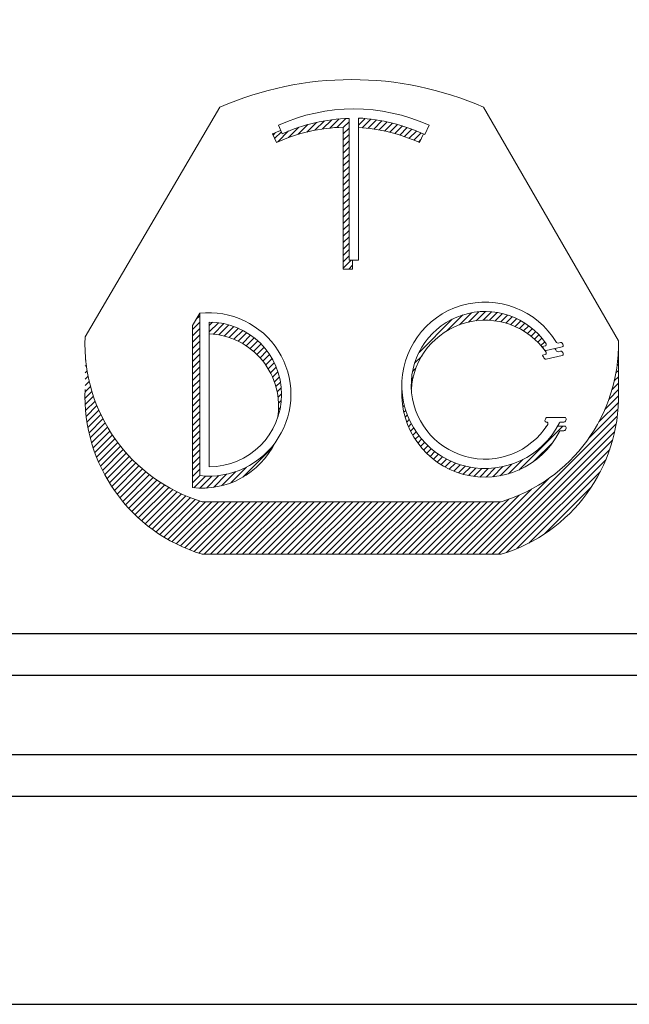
# Model space of a CAD drawing. Header units: inches. Extents: x 1802 to 2468, y -253 to -72.
# Tile 490 of 570: x 2348.397 to 2349.129, y -182.647 to -181.464. Entities that reach past the tile are written whole.
import ezdxf
from ezdxf.enums import TextEntityAlignment as Align

# ---------------------------------------------------------------- set-up
doc = ezdxf.new("R2010")
doc.units = ezdxf.units.IN
doc.header["$LTSCALE"] = 0.5
doc.header["$MEASUREMENT"] = 0
for name, color, linetype in [('SID-M-D', 42, 'Continuous'), ('SID-M-F', 202, 'Continuous'), ('SID-M-S', 105, 'Continuous')]:
    doc.layers.add(name, color=color, linetype=linetype)
doc.styles.add('PTI', font='romand.shx', dxfattribs={"oblique": 10})

# ---------------------------------------------------------------- blocks, each defined once
blk = doc.blocks.new('*U9')
at = {"layer": 'SID-M-S'}
for p, q in [((-34.00000000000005, -0.2500000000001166), (-1.13242748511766e-14, -0.2499999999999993)), ((-34.00000000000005, -0.3000000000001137), (-1.13242748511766e-14, -0.3)), ((-34.00000000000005, -0.550000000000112), (2.886579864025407e-15, -0.55))]:
    blk.add_line(p, q, dxfattribs=at)
blk = doc.blocks.new('JM_TITTLE_BOX_SID')
at = {"layer": 'SID-M-S'}
for points in [[(1.261213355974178e-13, -0.1549984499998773), (-6.499934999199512, -0.1549984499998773, -0.414213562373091), (-6.654933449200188, 1.163513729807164e-13), (-6.654933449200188, 1.416652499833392, -0.4142135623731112), (-6.499934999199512, 1.571650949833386), (1.261213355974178e-13, 1.571650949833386, -0.4142135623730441), (0.1549984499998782, 1.416652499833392), (0.1549984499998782, 1.163513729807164e-13, -0.4142135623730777)], [(1.261213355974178e-13, -0.1049989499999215), (-6.499934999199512, -0.1049989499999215, -0.4142135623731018), (-6.604933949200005, 1.163513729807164e-13), (-6.604933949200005, 1.416652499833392, -0.4142135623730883), (-6.499934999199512, 1.52165144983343), (1.261213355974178e-13, 1.52165144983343, -0.414213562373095), (0.1049989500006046, 1.416652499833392), (0.1049989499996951, 1.163513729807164e-13, -0.414213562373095)]]:
    blk.add_lwpolyline(points, format="xyb", close=True, dxfattribs=at)
at = {"layer": 'SID-M-D', "style": 'PTI', "oblique": 10}
for tag, p in [('CUSTOMER', (-5.990553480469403, 1.371591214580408)), ('DIEDATAINFO', (-2.18746001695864, 1.371591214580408)), ('PARTDESCRIPTION', (-5.966376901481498, 1.169693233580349)), ('00-00-00', (-1.009105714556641, 1.167793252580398)), ('PARTNUMBER', (-5.81595049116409, 0.9696952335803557)), ('REV', (-3.360356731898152, 0.9696952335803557)), ('SCALE', (-2.520436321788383, 0.9677952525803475)), ('SH', (-0.8571950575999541, 0.9677952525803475)), ('SHX', (-0.4057438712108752, 0.9677952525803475)), ('WTD', (-3.839149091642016, 0.7480887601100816)), ('TOOL', (-2.472915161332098, 0.7480887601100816)), ('JOB', (-0.9225366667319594, 0.7480887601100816))]:
    blk.add_attdef(tag, p, '', height=0.09999900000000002, dxfattribs=at)
blk.add_attdef('BUILT', text='', height=0.2499630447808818, dxfattribs=at).set_placement((-2.336101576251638, 0.2076912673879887), align=Align.CENTER)
blk = doc.blocks.new('*U10')
at = {"layer": 'SID-M-S', "color": 154, "linetype": 'Continuous', "lineweight": 0}
for p, q in [((30.92180204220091, -7.3973577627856), (30.93745801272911, -7.381701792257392)), ((30.93458070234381, -7.395185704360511), (30.9499191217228, -7.379847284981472)), ((30.94670802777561, -7.393664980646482), (30.96177872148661, -7.378594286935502)), ((30.95828288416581, -7.392696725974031), (30.97312277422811, -7.37785683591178)), ((30.9688062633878, -7.392779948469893), (30.9784249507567, -7.38316126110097)), ((30.9939249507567, -7.378267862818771), (30.99513249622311, -7.37706031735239)), ((30.9939249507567, -7.38887446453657), (31.0049765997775, -7.377822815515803)), ((31.0003093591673, -7.393096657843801), (31.01453414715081, -7.378871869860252)), ((31.00995621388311, -7.394056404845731), (31.0238261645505, -7.38018645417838)), ((31.01931702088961, -7.395302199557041), (31.03287053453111, -7.381748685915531)), ((31.02841251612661, -7.396813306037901), (31.04168259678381, -7.383543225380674)), ((30.8550412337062, -7.411085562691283), (30.86619345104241, -7.399933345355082)), ((30.86007272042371, -7.416660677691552), (30.87823271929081, -7.398500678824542)), ((30.87780880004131, -7.409531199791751), (30.89500435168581, -7.392335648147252)), ((30.89367612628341, -7.404270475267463), (30.910211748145, -7.387734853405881)), ((30.90823444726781, -7.400318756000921), (30.92427807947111, -7.384275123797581)), ((30.9688062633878, -7.403386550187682), (30.9784249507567, -7.393767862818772)), ((31.03726030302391, -7.398572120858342), (31.05027560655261, -7.385556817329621)), ((31.0458754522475, -7.400563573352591), (31.05866108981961, -7.387777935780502)), ((31.05427095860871, -7.402774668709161), (31.06684912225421, -7.390196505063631)), ((31.0624580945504, -7.405194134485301), (31.07484855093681, -7.392803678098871)), ((31.07044668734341, -7.407812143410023), (31.08266717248, -7.395591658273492)), ((31.0782453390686, -7.410620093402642), (31.09031187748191, -7.398553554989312)), ((30.8517469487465, -7.403773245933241), (30.85266870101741, -7.402851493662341)), ((30.9688062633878, -7.41399315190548), (30.9784249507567, -7.404374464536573)), ((30.9688062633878, -7.424599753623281), (30.9784249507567, -7.414981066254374)), ((31.0858616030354, -7.413610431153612), (31.09778876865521, -7.40168326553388)), ((31.09330212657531, -7.416776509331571), (31.09731554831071, -7.412763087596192)), ((30.9688062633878, -7.435206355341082), (30.9784249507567, -7.425587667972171)), ((30.9688062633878, -7.445812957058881), (30.9784249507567, -7.436194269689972)), ((30.9688062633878, -7.456419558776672), (30.9784249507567, -7.446800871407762)), ((30.9688062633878, -7.46702616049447), (30.9784249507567, -7.457407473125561)), ((30.9688062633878, -7.477632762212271), (30.9784249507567, -7.46801407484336)), ((30.9688062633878, -7.488239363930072), (30.9784249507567, -7.478620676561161)), ((30.9688062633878, -7.498845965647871), (30.9784249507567, -7.489227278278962)), ((30.9688062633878, -7.50945256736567), (30.9784249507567, -7.499833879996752)), ((30.9688062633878, -7.520059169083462), (30.9784249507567, -7.510440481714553)), ((30.9688062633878, -7.530665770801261), (30.9784249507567, -7.52104708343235)), ((30.9688062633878, -7.541272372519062), (30.9784249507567, -7.531653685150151)), ((30.9688062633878, -7.551878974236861), (30.9784249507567, -7.54226028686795)), ((30.9688062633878, -7.562485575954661), (30.9784249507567, -7.552866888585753)), ((30.9688062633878, -7.573092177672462), (30.9784249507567, -7.56347349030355)), ((30.9688062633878, -7.583698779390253), (30.9784249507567, -7.57408009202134)), ((30.9688062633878, -7.594305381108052), (30.9784249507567, -7.584686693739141)), ((30.9688062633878, -7.604911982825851), (30.9784249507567, -7.595293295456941)), ((30.9688062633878, -7.615518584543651), (30.9784249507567, -7.605899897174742)), ((30.9688062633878, -7.626125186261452), (30.9819734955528, -7.612957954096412)), ((30.9780239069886, -7.627514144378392), (30.98430626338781, -7.621231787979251))]:
    blk.add_line(p, q, dxfattribs=at)
blk = doc.blocks.new('*U11')
at = {"layer": 'SID-M-S', "color": 154, "linetype": 'Continuous', "lineweight": 0}
for p, q in [((30.724597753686, -7.711234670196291), (30.7308066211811, -7.705025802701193)), ((31.14092889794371, -7.729774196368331), (31.16700132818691, -7.703701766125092)), ((31.1613293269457, -7.719980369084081), (31.18117147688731, -7.700138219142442)), ((31.17645956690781, -7.715456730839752), (31.1934597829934, -7.698456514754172)), ((31.18930750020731, -7.713215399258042), (31.2045105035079, -7.698012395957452)), ((31.2007458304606, -7.712383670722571), (31.214645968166, -7.698483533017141)), ((31.2111764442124, -7.712559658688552), (31.22405471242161, -7.699681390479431)), ((31.2208240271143, -7.713518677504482), (31.23285784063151, -7.701484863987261)), ((31.22982889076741, -7.715120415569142), (31.24113803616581, -7.7038112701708)), ((31.23828505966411, -7.717270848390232), (31.24895409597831, -7.706601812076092)), ((31.24625856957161, -7.719903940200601), (31.2563489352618, -7.709813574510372)), ((30.7186746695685, -7.727764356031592), (30.7308066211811, -7.71563240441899)), ((30.7186746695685, -7.738370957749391), (30.7308066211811, -7.726239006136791)), ((30.7464316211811, -7.721220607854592), (30.75194597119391, -7.715706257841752)), ((30.7464316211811, -7.731827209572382), (30.76170379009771, -7.716555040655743)), ((30.7534293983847, -7.735436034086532), (30.77078869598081, -7.718076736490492)), ((30.76273448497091, -7.736737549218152), (30.77930370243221, -7.720168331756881)), ((30.77143823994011, -7.738640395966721), (30.7873202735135, -7.722758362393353)), ((30.7796214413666, -7.741063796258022), (30.7948896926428, -7.725795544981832)), ((31.0943528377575, -7.765743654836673), (31.1491803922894, -7.710916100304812)), ((31.25379725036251, -7.722971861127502), (31.26335430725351, -7.71341480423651)), ((31.26093637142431, -7.726439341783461), (31.269993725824, -7.717381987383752)), ((31.26770208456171, -7.730280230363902), (31.27628433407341, -7.721697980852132)), ((31.2741136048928, -7.734475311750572), (31.28223811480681, -7.726350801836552)), ((30.7186746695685, -7.748977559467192), (30.7308066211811, -7.736845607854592)), ((30.7873414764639, -7.7439503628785), (30.80204950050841, -7.729242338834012)), ((30.7946401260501, -7.747258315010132), (30.80882736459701, -7.733071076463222)), ((30.8015481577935, -7.750956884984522), (30.8152435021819, -7.737261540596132)), ((30.80808816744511, -7.75502347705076), (30.82131223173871, -7.741799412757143)), ((31.2801846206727, -7.739010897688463), (31.2878626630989, -7.731332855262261)), ((31.28592420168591, -7.743877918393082), (31.29316164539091, -7.736640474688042)), ((31.29133735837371, -7.749071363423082), (31.29813501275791, -7.742273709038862)), ((30.7186746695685, -7.759584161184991), (30.7308066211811, -7.747452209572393)), ((30.7186746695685, -7.770190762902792), (30.7308066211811, -7.758058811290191)), ((30.81427638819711, -7.759441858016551), (30.82704296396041, -7.7466752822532)), ((30.8201238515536, -7.764200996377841), (30.83244080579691, -7.751884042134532)), ((30.8256371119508, -7.769294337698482), (30.8375068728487, -7.757424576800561)), ((31.296425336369, -7.754589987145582), (31.3027789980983, -7.748236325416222)), ((30.5408466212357, -7.767706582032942), (30.5410348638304, -7.767518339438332)), ((30.7186746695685, -7.780797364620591), (30.7308066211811, -7.768665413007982)), ((30.8308186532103, -7.774719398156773), (30.842238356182, -7.763299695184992)), ((30.8356670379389, -7.780477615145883), (30.84662835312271, -7.769516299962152)), ((30.84017682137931, -7.786574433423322), (30.8506654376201, -7.776085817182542)), ((31.08713850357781, -7.783564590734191), (31.098878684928, -7.771824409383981)), ((31.4240217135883, -7.775486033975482), (31.4249941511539, -7.774513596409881)), ((31.4247670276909, -7.764134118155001), (31.4249941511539, -7.763906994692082)), ((30.5408466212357, -7.778313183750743), (30.5417783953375, -7.777381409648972)), ((30.5408466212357, -7.788919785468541), (30.54284126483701, -7.786925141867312)), ((30.7186746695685, -7.791403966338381), (30.7308066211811, -7.779272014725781)), ((30.7186746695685, -7.802010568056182), (30.7308066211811, -7.789878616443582)), ((30.84433821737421, -7.793019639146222), (30.8543329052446, -7.783024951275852)), ((30.84813646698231, -7.799827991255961), (30.8576075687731, -7.790356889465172)), ((31.08357495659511, -7.797734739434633), (31.0890848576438, -7.792224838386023)), ((31.42272809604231, -7.787386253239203), (31.4249941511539, -7.785120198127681)), ((30.5408466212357, -7.799526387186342), (30.54419758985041, -7.796175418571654)), ((30.5408466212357, -7.810132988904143), (30.54582573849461, -7.805153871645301)), ((30.7186746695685, -7.812617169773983), (30.7308066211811, -7.800485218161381)), ((30.85155080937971, -7.807020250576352), (30.8604578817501, -7.798113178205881)), ((30.8545528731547, -7.81462478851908), (30.86284098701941, -7.806336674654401)), ((31.0818932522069, -7.810023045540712), (31.0845612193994, -7.807355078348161)), ((31.4180644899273, -7.813263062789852), (31.4249941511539, -7.806333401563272)), ((31.4207880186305, -7.799932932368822), (31.4249941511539, -7.795726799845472)), ((30.5406923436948, -7.831500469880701), (30.54982713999, -7.822365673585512)), ((30.5408466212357, -7.820739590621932), (30.54770744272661, -7.813878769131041)), ((30.7186746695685, -7.823223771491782), (30.7308066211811, -7.811091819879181)), ((30.7186746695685, -7.833830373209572), (30.7308066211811, -7.821698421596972)), ((30.8571041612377, -7.822680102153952), (30.86469792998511, -7.815086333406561)), ((30.8591520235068, -7.831238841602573), (30.8659455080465, -7.824445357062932)), ((31.08144913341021, -7.821073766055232), (31.0823198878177, -7.820203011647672)), ((31.41435587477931, -7.827578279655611), (31.4249941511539, -7.816940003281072)), ((30.54060715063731, -7.842192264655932), (30.55217147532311, -7.830627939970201)), ((30.5409205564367, -7.852485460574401), (30.5547289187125, -7.838677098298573)), ((30.7186746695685, -7.844436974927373), (30.7308066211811, -7.832305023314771)), ((30.8606229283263, -7.840374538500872), (30.86646140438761, -7.834536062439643)), ((31.0658355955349, -7.836687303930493), (31.06668190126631, -7.835840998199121)), ((31.40245746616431, -7.860689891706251), (31.42503902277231, -7.838108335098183)), ((31.40934248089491, -7.843198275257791), (31.4249941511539, -7.827546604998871)), ((30.5415921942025, -7.862420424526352), (30.5574894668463, -7.846523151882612)), ((30.5425893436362, -7.872029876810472), (30.56044440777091, -7.854174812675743)), ((30.7186746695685, -7.855043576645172), (30.7308066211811, -7.842911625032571)), ((30.7186746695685, -7.865650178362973), (30.7308066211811, -7.853518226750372)), ((30.86135245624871, -7.860858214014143), (30.86439523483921, -7.857815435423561)), ((30.8614105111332, -7.850193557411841), (30.86605434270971, -7.845549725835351)), ((31.06634437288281, -7.846785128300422), (31.0680374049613, -7.845092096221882)), ((31.0674981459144, -7.856237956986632), (31.0699136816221, -7.85382242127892)), ((31.39248507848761, -7.881268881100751), (31.4248623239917, -7.848891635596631)), ((30.5438850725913, -7.881340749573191), (30.5635861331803, -7.861639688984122)), ((30.5454569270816, -7.890375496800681), (30.5669079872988, -7.868924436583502)), ((30.7186746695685, -7.876256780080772), (30.7308066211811, -7.864124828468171)), ((30.86018000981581, -7.872637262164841), (30.8608192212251, -7.871998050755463)), ((31.06919956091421, -7.865143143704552), (31.0722489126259, -7.862093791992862)), ((31.0713794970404, -7.873569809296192), (31.07499726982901, -7.869952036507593)), ((31.194291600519, -8.100675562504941), (31.42305418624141, -7.871912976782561)), ((31.37541914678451, -7.908941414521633), (31.42422372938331, -7.860136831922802)), ((30.5472859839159, -7.899153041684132), (30.57040414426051, -7.876034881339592)), ((30.54935615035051, -7.907689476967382), (30.574069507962, -7.882976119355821)), ((30.55165363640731, -7.915998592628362), (30.5778996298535, -7.889752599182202)), ((30.7186746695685, -7.886863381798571), (30.7308066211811, -7.874731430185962)), ((30.7186746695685, -7.897469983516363), (30.7308066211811, -7.885338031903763)), ((31.0739871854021, -7.881568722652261), (31.0781240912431, -7.877431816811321)), ((31.07698445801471, -7.889178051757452), (31.08160285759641, -7.884559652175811)), ((31.20489820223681, -8.100675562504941), (31.4212617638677, -7.884312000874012)), ((31.25957851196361, -7.961142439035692), (31.33263008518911, -7.888090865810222)), ((30.5541665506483, -7.924092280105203), (30.581890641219, -7.896368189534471)), ((30.55688458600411, -7.931980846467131), (30.5860391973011, -7.902826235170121)), ((30.7186746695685, -7.908076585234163), (30.7308066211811, -7.895944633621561)), ((30.7186746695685, -7.918683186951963), (30.7308066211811, -7.906551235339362)), ((31.0803422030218, -7.896426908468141), (31.0854132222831, -7.89135588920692)), ((31.0840380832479, -7.903337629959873), (31.0895396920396, -7.897836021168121)), ((31.08805502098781, -7.90992729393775), (31.09397072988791, -7.904011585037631)), ((31.21550480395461, -8.100675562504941), (31.41871936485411, -7.897461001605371)), ((31.33567849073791, -7.895649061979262), (31.3370280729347, -7.894299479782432)), ((30.5597987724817, -7.939673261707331), (30.5903424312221, -7.909129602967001)), ((30.56290128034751, -7.947177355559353), (30.59479791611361, -7.915280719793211)), ((30.56618526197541, -7.954499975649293), (30.5994036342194, -7.92128160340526)), ((30.7186746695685, -7.929289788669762), (30.7308066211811, -7.917157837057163)), ((31.092380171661, -7.916208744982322), (31.09869814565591, -7.909890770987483)), ((31.0970042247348, -7.922191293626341), (31.10371669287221, -7.915478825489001)), ((31.10192093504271, -7.927881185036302), (31.10902382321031, -7.920778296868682)), ((31.2261114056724, -8.100675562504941), (31.4152422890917, -7.911544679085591)), ((31.2842467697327, -7.947080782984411), (31.3161852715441, -7.915142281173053)), ((30.56964472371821, -7.961647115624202), (30.6041579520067, -7.927133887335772)), ((30.57327442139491, -7.968624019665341), (30.6090596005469, -7.932838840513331)), ((30.577069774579, -7.975435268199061), (30.61410766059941, -7.938397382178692)), ((30.7186746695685, -7.939896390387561), (30.7308066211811, -7.927764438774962)), ((30.7186746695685, -7.950502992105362), (30.7308066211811, -7.938371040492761)), ((30.8024356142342, -7.972808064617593), (30.851462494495, -7.923781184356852)), ((31.10712682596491, -7.933281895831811), (31.1146195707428, -7.925789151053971)), ((31.1126210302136, -7.938394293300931), (31.1205065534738, -7.930508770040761)), ((31.11840525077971, -7.943216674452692), (31.12669009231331, -7.934931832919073)), ((31.124483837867, -7.947744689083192), (31.13317846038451, -7.939050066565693)), ((31.2395876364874, -8.09780593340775), (31.41054298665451, -7.926850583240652)), ((30.58102679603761, -7.982084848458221), (30.6193015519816, -7.943810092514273)), ((30.5851420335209, -7.988576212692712), (30.6246410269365, -7.949077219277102)), ((30.5894125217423, -7.994912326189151), (30.63012616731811, -7.954198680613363)), ((30.7186746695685, -7.961109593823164), (30.7308066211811, -7.948977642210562)), ((31.13086399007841, -7.951971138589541), (31.13998329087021, -7.942851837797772)), ((31.13755610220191, -7.955885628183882), (31.14712019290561, -7.946321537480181)), ((31.14457430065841, -7.959474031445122), (31.1546096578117, -7.949438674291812)), ((31.1519372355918, -7.962717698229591), (31.1624783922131, -7.952176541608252)), ((31.15966924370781, -7.965592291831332), (31.17076130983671, -7.954500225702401)), ((31.2166211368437, -7.972280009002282), (31.23359813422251, -7.955303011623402)), ((31.2289280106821, -7.970579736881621), (31.2483104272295, -7.951197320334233)), ((31.2428574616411, -7.967256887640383), (31.2666766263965, -7.943437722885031)), ((31.2566113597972, -8.091388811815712), (31.40412586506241, -7.943874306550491)), ((30.59383574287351, -8.001095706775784), (30.6357573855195, -7.959174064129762)), ((30.5984095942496, -8.007128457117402), (30.64153542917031, -7.964002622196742)), ((30.6031323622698, -8.01301229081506), (30.6474613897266, -7.968683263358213)), ((30.7186746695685, -7.971716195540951), (30.7308066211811, -7.959584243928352)), ((30.7186746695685, -7.982322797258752), (30.7308066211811, -7.970190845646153)), ((30.7210713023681, -7.990532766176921), (30.7405816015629, -7.971022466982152)), ((30.73106930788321, -7.991141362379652), (30.75114383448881, -7.971066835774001)), ((30.74184775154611, -7.990969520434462), (30.7626413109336, -7.970175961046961)), ((30.7536294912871, -7.989794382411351), (30.7754090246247, -7.968014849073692)), ((30.7668066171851, -7.987223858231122), (30.79011401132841, -7.963916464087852)), ((30.7822061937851, -7.982430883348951), (30.80857386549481, -7.956063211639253)), ((31.16780207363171, -7.968066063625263), (31.17950459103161, -7.956363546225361)), ((31.17637750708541, -7.970097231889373), (31.1887705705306, -7.957704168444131)), ((31.18545148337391, -7.971629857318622), (31.1986459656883, -7.958435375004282)), ((31.195100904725, -7.972587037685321), (31.20925672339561, -7.958431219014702)), ((31.20543559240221, -7.972858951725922), (31.22079745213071, -7.957497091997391)), ((31.2763627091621, -8.082244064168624), (31.3949811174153, -7.963625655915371)), ((30.608002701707, -8.01874855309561), (30.6535367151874, -7.973214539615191)), ((30.6130196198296, -8.024338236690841), (30.659763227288, -7.977594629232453)), ((30.6181824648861, -8.029781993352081), (30.6661431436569, -7.981821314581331)), ((30.6234909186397, -8.035080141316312), (30.67267910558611, -7.985891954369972)), ((31.1836849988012, -8.100675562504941), (31.3087916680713, -7.975568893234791)), ((30.6289449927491, -8.04023266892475), (30.679374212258, -7.989803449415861)), ((30.634545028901, -8.045239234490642), (30.68623206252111, -7.993552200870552)), ((30.64029170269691, -8.05009916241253), (30.6932568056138, -7.997134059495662)), ((30.6461860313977, -8.054811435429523), (30.70045320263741, -8.000544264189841)), ((30.65222938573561, -8.059374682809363), (30.70782670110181, -8.0037773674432)), ((31.1624717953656, -8.100675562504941), (31.26054014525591, -8.002607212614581)), ((31.17307839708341, -8.100675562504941), (31.2811191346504, -7.992634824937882)), ((31.30174791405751, -8.067465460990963), (31.38020251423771, -7.989010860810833)), ((30.6584235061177, -8.063787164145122), (30.7153835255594, -8.006827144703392)), ((30.66477052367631, -8.068046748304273), (30.72313078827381, -8.009686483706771)), ((30.6712729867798, -8.07215088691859), (30.7310766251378, -8.0123472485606)), ((30.677933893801, -8.076096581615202), (30.74046811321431, -8.013562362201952)), ((30.6847567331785, -8.079880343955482), (30.75107471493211, -8.013562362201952)), ((30.6917455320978, -8.083498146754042), (30.7616813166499, -8.013562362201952)), ((30.6989049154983, -8.086945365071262), (30.77228791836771, -8.013562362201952)), ((30.7062401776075, -8.090216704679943), (30.78289452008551, -8.013562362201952)), ((30.7137573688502, -8.093306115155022), (30.7935011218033, -8.013562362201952)), ((30.7214634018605, -8.096206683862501), (30.80410772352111, -8.013562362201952)), ((30.7293661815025, -8.098910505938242), (30.81471432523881, -8.013562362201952)), ((30.73820772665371, -8.100675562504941), (30.8253209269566, -8.013562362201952)), ((30.74881432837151, -8.100675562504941), (30.8359275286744, -8.013562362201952)), ((30.75942093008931, -8.100675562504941), (30.84653413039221, -8.013562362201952)), ((30.770027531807, -8.100675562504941), (30.85714073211, -8.013562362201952)), ((30.78063413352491, -8.100675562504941), (30.86774733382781, -8.013562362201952)), ((30.79124073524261, -8.100675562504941), (30.8783539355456, -8.013562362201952)), ((30.8018473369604, -8.100675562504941), (30.8889605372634, -8.013562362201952)), ((30.81245393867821, -8.100675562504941), (30.89956713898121, -8.013562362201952)), ((30.823060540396, -8.100675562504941), (30.910173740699, -8.013562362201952)), ((30.83366714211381, -8.100675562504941), (30.9207803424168, -8.013562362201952)), ((30.84427374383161, -8.100675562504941), (30.9313869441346, -8.013562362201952)), ((30.85488034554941, -8.100675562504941), (30.94199354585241, -8.013562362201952)), ((30.8654869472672, -8.100675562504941), (30.95260014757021, -8.013562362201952)), ((30.876093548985, -8.100675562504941), (30.96320674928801, -8.013562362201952)), ((30.8867001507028, -8.100675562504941), (30.97381335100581, -8.013562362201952)), ((30.8973067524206, -8.100675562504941), (30.9844199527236, -8.013562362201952)), ((30.9079133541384, -8.100675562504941), (30.99502655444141, -8.013562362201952)), ((30.91851995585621, -8.100675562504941), (31.00563315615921, -8.013562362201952)), ((30.929126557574, -8.100675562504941), (31.016239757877, -8.013562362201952)), ((30.93973315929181, -8.100675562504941), (31.02684635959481, -8.013562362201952)), ((30.95033976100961, -8.100675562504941), (31.0374529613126, -8.013562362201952)), ((30.96094636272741, -8.100675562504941), (31.04805956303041, -8.013562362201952)), ((30.97155296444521, -8.100675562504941), (31.05866616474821, -8.013562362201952)), ((30.982159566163, -8.100675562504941), (31.069272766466, -8.013562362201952)), ((30.9927661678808, -8.100675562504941), (31.07987936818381, -8.013562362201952)), ((31.00337276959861, -8.100675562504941), (31.0904859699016, -8.013562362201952)), ((31.0139793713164, -8.100675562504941), (31.1010925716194, -8.013562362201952)), ((31.02458597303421, -8.100675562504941), (31.11169917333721, -8.013562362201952)), ((31.035192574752, -8.100675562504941), (31.122305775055, -8.013562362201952)), ((31.04579917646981, -8.100675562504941), (31.13291237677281, -8.013562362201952)), ((31.05640577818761, -8.100675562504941), (31.1435189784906, -8.013562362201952)), ((31.06701237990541, -8.100675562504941), (31.1541255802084, -8.013562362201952)), ((31.0776189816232, -8.100675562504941), (31.16473218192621, -8.013562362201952)), ((31.088225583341, -8.100675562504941), (31.175338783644, -8.013562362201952)), ((31.0988321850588, -8.100675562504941), (31.1859453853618, -8.013562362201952)), ((31.10943878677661, -8.100675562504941), (31.1965519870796, -8.013562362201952)), ((31.1200453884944, -8.100675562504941), (31.20715858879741, -8.013562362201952)), ((31.13065199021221, -8.100675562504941), (31.21776519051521, -8.013562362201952)), ((31.14125859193, -8.100675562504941), (31.22837179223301, -8.013562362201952)), ((31.15186519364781, -8.100675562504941), (31.24304852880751, -8.009492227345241))]:
    blk.add_line(p, q, dxfattribs=at)
blk = doc.blocks.new('*U12')
at = {"layer": 'SID-M-F', "color": 202, "linetype": 'Continuous', "lineweight": 0}
blk.add_line((-3.883355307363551, -0.05081376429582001), (-3.867597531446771, -0.03505598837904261), dxfattribs=at)
blk = doc.blocks.new('*U13')
at = {"layer": 'SID-M-D', "color": 42, "linetype": 'Continuous', "lineweight": 0}
for p, q in [((-3.526365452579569, 0.2516839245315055), (-3.364734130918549, 0.5274004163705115)), ((-3.048107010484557, 0.5274004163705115), (-2.886322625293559, 0.2467377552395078)), ((-3.209598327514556, 0.3436810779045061), (-3.209598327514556, 0.5140114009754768)), ((-3.198377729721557, 0.3436810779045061), (-3.198377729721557, 0.5145013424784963)), ((-3.294476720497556, 0.505955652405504), (-3.289830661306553, 0.4956428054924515)), ((-3.21656138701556, 0.3331437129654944), (-3.21656138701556, 0.5034740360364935)), ((-3.113499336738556, 0.505955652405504), (-3.118624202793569, 0.4945799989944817)), ((-3.296793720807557, 0.4851054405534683), (-3.301439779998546, 0.4954182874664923)), ((-3.120462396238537, 0.4954182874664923), (-3.125108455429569, 0.4851054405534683)), ((-3.209598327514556, 0.3436810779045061), (-3.198377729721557, 0.3436810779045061)), ((-3.205340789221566, 0.3436810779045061), (-3.205340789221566, 0.3331437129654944)), ((-3.205340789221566, 0.3331437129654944), (-3.21656138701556, 0.3331437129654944)), ((-3.397634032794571, 0.2654580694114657), (-3.38885159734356, 0.2799587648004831)), ((-3.38885159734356, 0.08494640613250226), (-3.38885159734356, 0.2800498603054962)), ((-3.397634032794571, 0.2654580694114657), (-3.397634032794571, 0.07053680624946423)), ((-3.377540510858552, 0.09560392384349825), (-3.377540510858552, 0.2693923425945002)), ((-2.977574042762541, 0.2399495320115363), (-2.974284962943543, 0.2406948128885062)), ((-2.973135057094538, 0.2352028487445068), (-2.953917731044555, 0.2395573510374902)), ((-2.958801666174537, 0.2442032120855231), (-2.955687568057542, 0.2449088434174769)), ((-2.886322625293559, 0.1836756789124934), (-2.886322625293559, 0.2467377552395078)), ((-2.977574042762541, 0.2295742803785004), (-2.974284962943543, 0.2303195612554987)), ((-2.953917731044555, 0.2291820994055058), (-2.973135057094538, 0.2248275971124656)), ((-2.958801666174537, 0.2338279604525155), (-2.955687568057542, 0.2345335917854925)), ((-2.971767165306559, 0.1548849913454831), (-2.950808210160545, 0.1548849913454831)), ((-2.972731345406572, 0.149274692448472), (-2.972879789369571, 0.149274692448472)), ((-2.959234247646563, 0.1445097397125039), (-2.950808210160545, 0.1445097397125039)), ((-2.951674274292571, 0.149274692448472), (-2.955605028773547, 0.149274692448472)), ((-2.951674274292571, 0.1388994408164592), (-2.955605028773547, 0.1388994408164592)), ((-3.385815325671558, 0.05367972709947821), (-3.027025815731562, 0.05367972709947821)), ((-3.385815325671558, -0.009382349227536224), (-3.027025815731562, -0.009382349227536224))]:
    blk.add_line(p, q, dxfattribs=at)
for centre, radius, start, end in [((-3.206420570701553, 0.1674533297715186), 0.3932239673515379, 66.25892877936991, 113.7410712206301), ((-3.203988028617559, 0.3050981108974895), 0.2202996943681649, 65.74787367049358, 114.2521263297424), ((-3.203988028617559, 0.3050981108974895), 0.2089886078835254, 91.53828992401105, 114.2521263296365), ((-3.210951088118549, 0.2945607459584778), 0.220299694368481, 65.22242550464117, 86.72812957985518), ((-3.210951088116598, 0.2945607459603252), 0.2202996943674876, 111.4742050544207, 114.2521263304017), ((-3.210951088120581, 0.2945607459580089), 0.2089886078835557, 91.53828992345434, 114.2521263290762), ((-3.210951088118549, 0.2945607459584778), 0.208988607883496, 65.74787367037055, 86.55083749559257), ((-3.04637674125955, 0.1934679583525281), 0.09995359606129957, 31.05799943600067, 333.1241405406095), ((-3.377540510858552, 0.182498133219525), 0.09811480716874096, 263.3799827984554, 96.6200172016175), ((-3.046376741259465, 0.1934679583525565), 0.0886425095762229, 34.34743886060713, 328.0087915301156), ((-3.377540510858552, 0.182498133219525), 0.08689420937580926, 270, 90), ((-3.046376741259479, 0.1830927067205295), 0.0886425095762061, 34.34743886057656, 176.6449619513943), ((-3.328722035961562, 0.2430922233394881), 0.1978300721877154, 177.5108784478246, 253.2259832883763), ((-3.381134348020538, 0.1685563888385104), 0.0868942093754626, 350.2973574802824, 87.62964123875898), ((-3.084119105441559, 0.2430922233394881), 0.197830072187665, 286.7740167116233, 1.055883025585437), ((-3.046376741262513, 0.1934679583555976), 0.08303221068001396, 30.84497123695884, 34.04208588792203), ((-2.974684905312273, 0.242459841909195), 0.001809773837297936, 282.7672016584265, 34.3474388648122), ((-3.046376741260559, 0.1830927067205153), 0.09995359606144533, 31.05799943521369, 33.04190547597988), ((-2.959201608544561, 0.2459682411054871), 0.001809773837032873, 211.0579994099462, 282.7672017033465), ((-2.955287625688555, 0.2431438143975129), 0.001809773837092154, 28.60604018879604, 102.7672016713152), ((-2.95431767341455, 0.2413223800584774), 0.001809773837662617, 282.7672016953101, 27.46644868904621), ((-3.04637674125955, 0.1934679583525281), 0.1055638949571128, 27.46644867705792, 28.60604021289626), ((-3.046376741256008, 0.1830927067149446), 0.0830322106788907, 30.84497124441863, 34.04208589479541), ((-2.973534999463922, 0.2369678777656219), 0.001809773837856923, 210.8449712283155, 282.7672016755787), ((-2.973534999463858, 0.2265926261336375), 0.001809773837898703, 210.8449712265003, 282.7672016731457), ((-2.974684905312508, 0.2320845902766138), 0.001809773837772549, 282.7672016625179, 34.34743887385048), ((-2.959201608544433, 0.2355929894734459), 0.001809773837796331, 211.0579994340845, 282.7672016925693), ((-2.955287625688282, 0.2327685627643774), 0.001809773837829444, 28.6060402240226, 102.7672016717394), ((-2.954317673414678, 0.2309471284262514), 0.001809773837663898, 282.7672017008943, 27.4664486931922), ((-3.046376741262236, 0.1830927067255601), 0.105563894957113, 27.46644867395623, 28.60604020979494), ((-3.328722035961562, 0.1800301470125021), 0.1978300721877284, 177.5108784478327, 253.2259832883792), ((-3.046376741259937, 0.1830927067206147), 0.09995359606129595, 177.0249928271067, 333.1241405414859), ((-3.084119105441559, 0.1800301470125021), 0.1978300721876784, 286.7740167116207, 1.055883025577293), ((-3.046376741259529, 0.1934679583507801), 0.0830322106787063, 330.0292382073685, 331.5694103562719), ((-2.971767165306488, 0.1530752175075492), 0.001809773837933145, 90.00000000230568, 151.5694103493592), ((-2.950808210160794, 0.153075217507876), 0.001809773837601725, 337.0882933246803, 89.99999999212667), ((-2.972879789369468, 0.1510844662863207), 0.001809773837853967, 150.0292382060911, 269.9999999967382), ((-3.046376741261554, 0.1830927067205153), 0.08303221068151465, 330.2293381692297, 331.5694103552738), ((-2.971767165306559, 0.1426999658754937), 0.001809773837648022, 118.2755685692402, 151.5694103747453), ((-2.972731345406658, 0.1474649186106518), 0.001809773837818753, 328.0087915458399, 89.99999999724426), ((-2.955605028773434, 0.1474649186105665), 0.001809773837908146, 90.00000000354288, 153.1241405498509), ((-2.95167427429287, 0.1510844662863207), 0.001809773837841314, 270.0000000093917, 335.8893982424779), ((-2.950808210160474, 0.14269996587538), 0.001809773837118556, 337.088293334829, 90.0000000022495), ((-3.046376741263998, 0.1934679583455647), 0.1055638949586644, 335.8893982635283, 337.0882933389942), ((-3.046376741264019, 0.1830927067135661), 0.1055638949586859, 335.8893982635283, 337.0882933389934), ((-2.955605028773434, 0.1370896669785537), 0.001809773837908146, 90.00000000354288, 153.1241405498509), ((-2.951674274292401, 0.1407092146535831), 0.001809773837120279, 269.9999999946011, 335.8893982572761), ((-3.386322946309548, 0.1679974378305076), 0.09811480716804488, 263.37998279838, 333.7546956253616)]:
    blk.add_arc(centre, radius, start, end, dxfattribs=at)
at = {"layer": 'SID-M-F', "color": 202, "linetype": 'Continuous', "lineweight": 0}
blk.add_line((-3.300839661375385, 0.4940862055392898), (-3.297987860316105, 0.4969380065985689), dxfattribs=at)
at = {"layer": 'SID-M-S', "color": 154, "linetype": 'Continuous', "lineweight": 0}
for p, q in [((-3.260409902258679, 0.4976126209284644), (-3.248795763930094, 0.5092267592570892)), ((-3.250588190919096, 0.499756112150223), (-3.239254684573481, 0.5110896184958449)), ((-3.241337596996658, 0.5013284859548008), (-3.230233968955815, 0.512432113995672)), ((-3.23255851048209, 0.5024293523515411), (-3.221648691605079, 0.5133391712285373)), ((-3.224179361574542, 0.5031302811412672), (-3.213436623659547, 0.5138730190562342)), ((-3.216561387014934, 0.5030700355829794), (-3.209598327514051, 0.5100330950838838)), ((-3.198377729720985, 0.5135754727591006), (-3.197503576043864, 0.5144496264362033)), ((-3.198377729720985, 0.5058972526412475), (-3.190377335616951, 0.5138976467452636)), ((-3.193755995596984, 0.5028407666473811), (-3.183458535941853, 0.5131382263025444)), ((-3.186772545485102, 0.5021459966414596), (-3.176731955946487, 0.5121865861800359)), ((-3.179996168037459, 0.5012441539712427), (-3.170184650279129, 0.5110556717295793)), ((-3.173411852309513, 0.5001502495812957), (-3.163805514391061, 0.5097565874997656)), ((-3.298916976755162, 0.489818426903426), (-3.290843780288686, 0.4978916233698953)), ((-3.295274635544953, 0.4857825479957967), (-3.282128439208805, 0.4989287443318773)), ((-3.282435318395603, 0.4909436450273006), (-3.269987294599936, 0.5033916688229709)), ((-3.27094880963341, 0.4947519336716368), (-3.258978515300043, 0.506722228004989)), ((-3.216561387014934, 0.4953918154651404), (-3.209598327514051, 0.5023548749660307)), ((-3.167006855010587, 0.4988770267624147), (-3.157584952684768, 0.5082989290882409)), ((-3.160770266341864, 0.4974353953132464), (-3.151514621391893, 0.5066910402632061)), ((-3.154692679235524, 0.4958347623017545), (-3.1455872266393, 0.5049402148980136)), ((-3.148765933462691, 0.4940832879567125), (-3.139796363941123, 0.5030528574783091)), ((-3.142982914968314, 0.4921880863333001), (-3.134136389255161, 0.5010346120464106)), ((-3.137337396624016, 0.4901553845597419), (-3.128602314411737, 0.4988904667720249)), ((-3.301301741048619, 0.4951118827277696), (-3.300634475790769, 0.4957791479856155)), ((-3.216561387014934, 0.4877135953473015), (-3.209598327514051, 0.4946766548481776)), ((-3.216561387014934, 0.4800353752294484), (-3.209598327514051, 0.4869984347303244)), ((-3.131823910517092, 0.4879906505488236), (-3.123189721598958, 0.4966248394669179)), ((-3.126437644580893, 0.4856986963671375), (-3.123532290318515, 0.4886040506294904)), ((-3.216561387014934, 0.4723571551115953), (-3.209598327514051, 0.4793202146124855)), ((-3.216561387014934, 0.4646789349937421), (-3.209598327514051, 0.4716419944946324)), ((-3.216561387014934, 0.4570007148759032), (-3.209598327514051, 0.4639637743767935)), ((-3.216561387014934, 0.4493224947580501), (-3.209598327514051, 0.4562855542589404)), ((-3.216561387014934, 0.441644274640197), (-3.209598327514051, 0.4486073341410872)), ((-3.216561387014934, 0.4339660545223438), (-3.209598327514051, 0.4409291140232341)), ((-3.216561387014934, 0.4262878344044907), (-3.209598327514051, 0.433250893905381)), ((-3.216561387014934, 0.4186096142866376), (-3.209598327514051, 0.425572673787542)), ((-3.216561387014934, 0.4109313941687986), (-3.209598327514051, 0.4178944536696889)), ((-3.216561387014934, 0.4032531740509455), (-3.209598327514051, 0.4102162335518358)), ((-3.216561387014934, 0.3955749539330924), (-3.209598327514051, 0.4025380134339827)), ((-3.216561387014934, 0.3878967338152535), (-3.209598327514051, 0.3948597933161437)), ((-3.216561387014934, 0.3802185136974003), (-3.209598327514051, 0.3871815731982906)), ((-3.216561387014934, 0.3725402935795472), (-3.209598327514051, 0.3795033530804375)), ((-3.216561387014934, 0.3648620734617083), (-3.209598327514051, 0.3718251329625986)), ((-3.216561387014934, 0.3571838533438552), (-3.209598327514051, 0.3641469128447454)), ((-3.216561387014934, 0.349505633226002), (-3.209598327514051, 0.3564686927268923)), ((-3.216561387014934, 0.3418274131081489), (-3.209598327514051, 0.3487904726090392)), ((-3.216561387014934, 0.3341491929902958), (-3.207029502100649, 0.3436810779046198)), ((-3.209888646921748, 0.3331437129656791), (-3.205340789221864, 0.3376915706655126)), ((-3.393346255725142, 0.2725376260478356), (-3.388851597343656, 0.2770322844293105)), ((-3.125677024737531, 0.2330780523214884), (-3.085986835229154, 0.2727682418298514)), ((-3.091960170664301, 0.2591166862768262), (-3.073086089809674, 0.2779907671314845)), ((-3.077192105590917, 0.2662065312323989), (-3.062828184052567, 0.2805704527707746)), ((-3.066239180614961, 0.2694812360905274), (-3.053932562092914, 0.2817878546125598)), ((-3.056938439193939, 0.2711037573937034), (-3.045932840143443, 0.2821093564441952)), ((-3.048658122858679, 0.2717058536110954), (-3.038595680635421, 0.2817682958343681)), ((-3.04110730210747, 0.2715784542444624), (-3.031784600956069, 0.2809011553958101)), ((-3.034123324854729, 0.2708842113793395), (-3.025411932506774, 0.2795956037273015)), ((-3.027604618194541, 0.2697246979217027), (-3.019417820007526, 0.2779114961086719)), ((-3.021483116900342, 0.2681679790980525), (-3.013759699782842, 0.2758913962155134)), ((-3.015711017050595, 0.2662618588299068), (-3.008406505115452, 0.2735663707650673)), ((-3.39763403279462, 0.2605716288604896), (-3.388851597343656, 0.2693540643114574)), ((-3.39763403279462, 0.2528934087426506), (-3.388851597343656, 0.2616758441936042)), ((-3.377540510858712, 0.2653087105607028), (-3.373548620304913, 0.2693006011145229)), ((-3.377540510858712, 0.2576304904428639), (-3.366484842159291, 0.2686861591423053)), ((-3.372474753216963, 0.2550180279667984), (-3.359908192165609, 0.2675845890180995)), ((-3.365738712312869, 0.2540758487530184), (-3.353744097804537, 0.2660704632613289)), ((-3.35943798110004, 0.2526983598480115), (-3.347940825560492, 0.2641955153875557)), ((-3.353514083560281, 0.2509440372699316), (-3.342461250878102, 0.2619968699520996)), ((-3.010253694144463, 0.2640409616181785), (-3.003335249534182, 0.2709594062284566)), ((-3.005085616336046, 0.2615308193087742), (-2.998528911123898, 0.2680875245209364)), ((-3.000187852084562, 0.2587503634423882), (-2.993975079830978, 0.2649631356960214)), ((-2.9955464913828, 0.2557135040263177), (-2.989665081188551, 0.2615949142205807)), ((-3.39763403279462, 0.2452151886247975), (-3.388851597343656, 0.2539976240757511)), ((-3.347925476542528, 0.2488544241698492), (-3.337278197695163, 0.2595017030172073)), ((-3.342641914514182, 0.2464597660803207), (-3.332371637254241, 0.2567300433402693)), ((-3.337641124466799, 0.2437823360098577), (-3.327726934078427, 0.2536965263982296)), ((-3.332906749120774, 0.2408384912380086), (-3.323333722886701, 0.250411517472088)), ((-2.991151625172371, 0.2524301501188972), (-2.985593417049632, 0.2579883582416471)), ((-2.986996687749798, 0.2489068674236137), (-2.981757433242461, 0.2541461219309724)), ((-2.983078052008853, 0.2451472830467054), (-2.97815716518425, 0.2500681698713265)), ((-3.39763403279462, 0.2375369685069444), (-3.388851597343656, 0.2463194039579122)), ((-3.39763403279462, 0.2298587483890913), (-3.388851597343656, 0.2386411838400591)), ((-3.328427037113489, 0.2376399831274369), (-3.319185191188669, 0.2468818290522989)), ((-3.324194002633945, 0.2341947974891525), (-3.315277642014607, 0.2431111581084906)), ((-3.320202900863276, 0.2305076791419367), (-3.311610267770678, 0.2391003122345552)), ((-2.979394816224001, 0.2411522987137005), (-2.974795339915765, 0.2457517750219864)), ((-3.526365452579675, 0.2316570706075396), (-3.526229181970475, 0.2317933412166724)), ((-3.39763403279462, 0.2221805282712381), (-3.388851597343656, 0.2309629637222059)), ((-3.316451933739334, 0.2265804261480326), (-3.308185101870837, 0.2348472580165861)), ((-3.312942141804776, 0.2224119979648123), (-3.305007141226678, 0.2303469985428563)), ((-3.309677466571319, 0.2179984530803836), (-3.302084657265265, 0.2255912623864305)), ((-3.130899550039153, 0.2201773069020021), (-3.122400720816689, 0.2286761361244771)), ((-2.887026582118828, 0.2260254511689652), (-2.886322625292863, 0.226729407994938)), ((-2.886487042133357, 0.2342432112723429), (-2.886322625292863, 0.2344076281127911)), ((-3.526365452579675, 0.2239788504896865), (-3.525690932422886, 0.2246533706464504)), ((-3.526365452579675, 0.2163006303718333), (-3.524921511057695, 0.2177445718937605)), ((-3.39763403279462, 0.2145023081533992), (-3.388851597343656, 0.223284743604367)), ((-3.39763403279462, 0.2068240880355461), (-3.388851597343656, 0.2156065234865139)), ((-3.306664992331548, 0.2133327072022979), (-3.299429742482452, 0.2205679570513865)), ((-3.303915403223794, 0.2084040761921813), (-3.297059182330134, 0.2152602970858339)), ((-3.133479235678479, 0.2099194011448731), (-3.129490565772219, 0.2139080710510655)), ((-2.887963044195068, 0.2174107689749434), (-2.886322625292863, 0.2190511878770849)), ((-3.526365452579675, 0.2086224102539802), (-3.523939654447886, 0.2110482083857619)), ((-3.526365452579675, 0.2009441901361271), (-3.522761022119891, 0.2045486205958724)), ((-3.39763403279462, 0.199145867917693), (-3.388851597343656, 0.2079283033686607)), ((-3.301443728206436, 0.2031975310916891), (-3.294995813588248, 0.2096454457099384)), ((-3.299270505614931, 0.1976925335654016), (-3.2932706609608, 0.2036923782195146)), ((-3.134696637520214, 0.2010237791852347), (-3.132765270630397, 0.2029551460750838)), ((-2.891339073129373, 0.1986782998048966), (-2.886322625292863, 0.2036947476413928)), ((-2.88936748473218, 0.2083281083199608), (-2.886322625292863, 0.211372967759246)), ((-3.526477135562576, 0.185476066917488), (-3.519864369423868, 0.1920888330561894)), ((-3.526365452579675, 0.1932659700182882), (-3.521398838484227, 0.1982325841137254)), ((-3.39763403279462, 0.191467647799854), (-3.388851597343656, 0.2002500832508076)), ((-3.39763403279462, 0.1837894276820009), (-3.388851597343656, 0.1925718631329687)), ((-3.297423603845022, 0.1918612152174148), (-3.291926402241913, 0.1973584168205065)), ((-3.29594113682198, 0.1856654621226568), (-3.291023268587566, 0.190583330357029)), ((-3.135018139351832, 0.1930240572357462), (-3.13438779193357, 0.1936544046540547)), ((-2.894023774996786, 0.1883153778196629), (-2.886322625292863, 0.1960165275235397)), ((-3.526538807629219, 0.1777361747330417), (-3.51816728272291, 0.1861076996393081)), ((-3.5263119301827, 0.1702848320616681), (-3.51631592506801, 0.1802808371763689)), ((-3.39763403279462, 0.1761112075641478), (-3.388851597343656, 0.1848936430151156)), ((-3.294876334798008, 0.1790520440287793), (-3.290649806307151, 0.1832785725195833)), ((-3.14632092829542, 0.1817212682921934), (-3.145708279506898, 0.1823339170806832)), ((-2.902637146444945, 0.1643455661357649), (-2.886290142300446, 0.1806925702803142)), ((-2.897653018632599, 0.1770079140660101), (-2.886322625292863, 0.1883383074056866)), ((-3.525825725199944, 0.163092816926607), (-3.514317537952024, 0.1746010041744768)), ((-3.525103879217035, 0.1561364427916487), (-3.512178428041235, 0.1690618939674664)), ((-3.39763403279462, 0.1684329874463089), (-3.388851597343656, 0.1772154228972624)), ((-3.39763403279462, 0.1607547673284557), (-3.388851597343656, 0.1695372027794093)), ((-3.294348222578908, 0.1642237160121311), (-3.292145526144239, 0.1664264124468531)), ((-3.294306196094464, 0.1719439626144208), (-3.290944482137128, 0.1753056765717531)), ((-3.14595261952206, 0.1744113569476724), (-3.144727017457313, 0.1756369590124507)), ((-3.14511739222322, 0.1675683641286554), (-3.143368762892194, 0.1693169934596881)), ((-2.909856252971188, 0.1494482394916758), (-2.886418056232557, 0.1728864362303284)), ((-3.524165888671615, 0.1493962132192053), (-3.509904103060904, 0.1636579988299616)), ((-3.523028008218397, 0.1428558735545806), (-3.507499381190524, 0.1583845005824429)), ((-3.39763403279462, 0.1530765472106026), (-3.388851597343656, 0.1618589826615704)), ((-3.39763403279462, 0.1453983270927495), (-3.388851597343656, 0.1541807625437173)), ((-3.295196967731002, 0.1556967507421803), (-3.294734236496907, 0.1561594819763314)), ((-3.143885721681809, 0.1611218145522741), (-3.14167826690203, 0.1633292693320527)), ((-3.142307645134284, 0.1550216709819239), (-3.13968870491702, 0.1576406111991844)), ((-3.053330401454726, -0.009382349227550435), (-2.887726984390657, 0.1562210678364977)), ((-2.922210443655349, 0.1294158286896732), (-2.886880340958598, 0.1647459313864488)), ((-3.521703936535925, 0.1365017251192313), (-3.504968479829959, 0.1532371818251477)), ((-3.520205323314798, 0.1303221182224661), (-3.502315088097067, 0.1482123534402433)), ((-3.518542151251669, 0.1243070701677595), (-3.499542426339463, 0.1433067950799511)), ((-3.39763403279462, 0.1377201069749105), (-3.388851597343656, 0.1465025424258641)), ((-3.140419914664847, 0.1492311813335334), (-3.137425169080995, 0.1522259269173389)), ((-3.138250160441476, 0.1437227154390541), (-3.134906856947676, 0.1470660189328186)), ((-3.13581945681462, 0.1384751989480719), (-3.13214849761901, 0.1421461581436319)), ((-3.045652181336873, -0.009382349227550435), (-2.889024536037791, 0.1472452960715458)), ((-3.006068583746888, 0.09162700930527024), (-2.953185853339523, 0.1445097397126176)), ((-3.516723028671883, 0.1184479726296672), (-3.496653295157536, 0.138517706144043)), ((-3.51475541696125, 0.1127373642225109), (-3.493650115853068, 0.1338426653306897)), ((-3.39763403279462, 0.1300418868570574), (-3.388851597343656, 0.1388243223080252)), ((-3.39763403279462, 0.1223636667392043), (-3.388851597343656, 0.1311461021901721)), ((-3.133143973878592, 0.1334724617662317), (-3.12916130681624, 0.1374551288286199)), ((-3.130236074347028, 0.1287021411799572), (-3.125953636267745, 0.1329845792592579)), ((-3.03797396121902, -0.009382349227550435), (-2.890865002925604, 0.1377266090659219)), ((-2.950979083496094, 0.1390382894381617), (-2.950002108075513, 0.1400152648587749)), ((-3.512645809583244, 0.1071687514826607), (-3.490534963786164, 0.129279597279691)), ((-3.510399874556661, 0.1017364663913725), (-3.487309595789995, 0.1248267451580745)), ((-3.508022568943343, 0.09643555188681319), (-3.483975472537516, 0.1204826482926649)), ((-3.39763403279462, 0.1146854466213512), (-3.388851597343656, 0.123467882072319)), ((-3.336998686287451, 0.08318215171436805), (-3.301507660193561, 0.1186731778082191)), ((-3.12710505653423, 0.1241549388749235), (-3.122531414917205, 0.1287285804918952)), ((-3.123757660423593, 0.1198241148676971), (-3.118898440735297, 0.1246833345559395)), ((-3.120198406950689, 0.1157051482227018), (-3.115056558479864, 0.1208469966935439)), ((-3.030295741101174, -0.009382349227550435), (-2.893382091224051, 0.1275313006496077)), ((-2.988210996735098, 0.1018063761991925), (-2.965090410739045, 0.124926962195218)), ((-3.505518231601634, 0.09126166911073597), (-3.480533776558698, 0.1162461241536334)), ((-3.502890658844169, 0.08621102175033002), (-3.476985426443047, 0.1121162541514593)), ((-3.500143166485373, 0.0812802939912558), (-3.473331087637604, 0.1080923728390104)), ((-3.39763403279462, 0.1070072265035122), (-3.388851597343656, 0.1157896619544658)), ((-3.39763403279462, 0.09932900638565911), (-3.388851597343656, 0.1081114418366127)), ((-3.116429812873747, 0.1117955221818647), (-3.111005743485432, 0.1172195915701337)), ((-3.112452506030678, 0.1080946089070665), (-3.106744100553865, 0.113803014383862)), ((-3.108265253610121, 0.1046036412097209), (-3.102267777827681, 0.1106011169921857)), ((-3.103864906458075, 0.1013257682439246), (-3.097570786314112, 0.1076198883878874)), ((-3.02054016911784, -0.007304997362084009), (-2.896783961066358, 0.1164512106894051)), ((-3.497278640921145, 0.07646659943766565), (-3.469571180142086, 0.1041740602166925)), ((-3.494299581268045, 0.0717674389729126), (-3.465705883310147, 0.1003611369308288)), ((-3.491208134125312, 0.06718066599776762), (-3.46173513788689, 0.09665366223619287)), ((-3.39763403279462, 0.09165078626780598), (-3.388851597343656, 0.1004332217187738)), ((-3.35164295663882, 0.07621610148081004), (-3.332555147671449, 0.09530391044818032)), ((-3.099246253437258, 0.0982662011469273), (-3.092644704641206, 0.1048677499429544)), ((-3.094401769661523, 0.09543246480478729), (-3.087478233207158, 0.1023560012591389)), ((-3.089321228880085, 0.09283478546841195), (-3.082056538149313, 0.1000994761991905)), ((-3.083991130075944, 0.09048666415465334), (-3.076360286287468, 0.09811750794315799)), ((-3.078393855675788, 0.08840571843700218), (-3.070364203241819, 0.09643537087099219)), ((-3.072506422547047, 0.08661493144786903), (-3.064034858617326, 0.09508649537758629)), ((-3.03716583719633, 0.08356441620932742), (-3.024876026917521, 0.09585422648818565)), ((-3.028256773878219, 0.08479525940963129), (-3.014225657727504, 0.09882637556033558)), ((-3.018173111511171, 0.08720070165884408), (-3.000930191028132, 0.1044436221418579)), ((-3.00821653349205, -0.002659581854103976), (-2.901429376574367, 0.1041275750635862)), ((-3.488006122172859, 0.06270445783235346), (-3.457658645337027, 0.09305193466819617)), ((-3.484695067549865, 0.05833729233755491), (-3.453475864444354, 0.08955649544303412)), ((-3.481276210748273, 0.05407792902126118), (-3.449186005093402, 0.08616813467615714)), ((-3.477750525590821, 0.04992539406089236), (-3.444788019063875, 0.08288790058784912)), ((-3.39763403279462, 0.08397256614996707), (-3.388851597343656, 0.09275500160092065)), ((-3.39763403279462, 0.07629434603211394), (-3.388851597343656, 0.08507678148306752)), ((-3.395899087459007, 0.07035107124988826), (-3.381775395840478, 0.08447476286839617)), ((-3.388661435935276, 0.06991050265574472), (-3.374129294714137, 0.08444264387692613)), ((-3.380858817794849, 0.0700349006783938), (-3.365806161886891, 0.0850875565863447)), ((-3.372329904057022, 0.07088559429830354), (-3.356563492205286, 0.08665200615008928)), ((-3.362790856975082, 0.07274642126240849), (-3.345918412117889, 0.08961886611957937)), ((-3.066298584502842, 0.08514454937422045), (-3.05732712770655, 0.0941160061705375)), ((-3.059729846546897, 0.08403506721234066), (-3.050178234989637, 0.09358667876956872)), ((-3.052744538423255, 0.08334215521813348), (-3.042497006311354, 0.09358968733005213)), ((-3.045263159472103, 0.08314531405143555), (-3.034142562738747, 0.09426591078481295)), ((-2.993918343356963, 0.003960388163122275), (-2.908049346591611, 0.08982938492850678)), ((-3.474118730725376, 0.04587896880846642), (-3.440280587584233, 0.07971711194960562)), ((-3.470381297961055, 0.04193818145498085), (-3.43566210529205, 0.07665737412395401)), ((-3.466538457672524, 0.03810280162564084), (-3.430930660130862, 0.07371059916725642)), ((-3.061008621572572, -0.009382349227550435), (-2.970442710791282, 0.08118356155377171)), ((-2.975541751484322, 0.01465875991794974), (-2.918747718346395, 0.07145279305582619)), ((-3.462590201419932, 0.03437283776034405), (-3.426084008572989, 0.07087903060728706)), ((-3.458536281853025, 0.03074853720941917), (-3.421119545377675, 0.06816527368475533)), ((-3.454376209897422, 0.02723038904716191), (-3.416034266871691, 0.0655723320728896)), ((-3.450109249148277, 0.023819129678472), (-3.410824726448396, 0.06310365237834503)), ((-3.445734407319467, 0.02051575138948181), (-3.405486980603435, 0.06076317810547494)), ((-3.076365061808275, -0.009382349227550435), (-3.005372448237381, 0.06161026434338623)), ((-3.068686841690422, -0.009382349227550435), (-2.990475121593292, 0.06882937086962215)), ((-3.441250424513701, 0.01732151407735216), (-3.400016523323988, 0.05855541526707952)), ((-3.436655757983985, 0.01423796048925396), (-3.394408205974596, 0.05648551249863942)), ((-3.431948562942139, 0.0112669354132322), (-3.388656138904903, 0.05455935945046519)), ((-3.427126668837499, 0.008410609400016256), (-3.381857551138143, 0.05367972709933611)), ((-3.422187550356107, 0.005671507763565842), (-3.37417933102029, 0.05367972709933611)), ((-3.417128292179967, 0.003052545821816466), (-3.366501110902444, 0.05367972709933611)), ((-3.411945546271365, 0.0005570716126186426), (-3.358822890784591, 0.05367972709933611)), ((-3.406635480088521, -0.001811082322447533), (-3.351144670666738, 0.05367972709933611)), ((-3.40119371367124, -0.004047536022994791), (-3.343466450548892, 0.05367972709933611)), ((-3.395615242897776, -0.006147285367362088), (-3.335788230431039, 0.05367972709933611)), ((-3.38989434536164, -0.008104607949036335), (-3.328110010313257, 0.05367972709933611)), ((-3.383493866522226, -0.009382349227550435), (-3.320431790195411, 0.05367972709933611)), ((-3.375815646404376, -0.009382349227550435), (-3.312753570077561, 0.05367972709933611)), ((-3.368137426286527, -0.009382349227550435), (-3.305075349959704, 0.05367972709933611)), ((-3.360459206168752, -0.009382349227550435), (-3.297397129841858, 0.05367972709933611)), ((-3.352780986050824, -0.009382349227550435), (-3.289718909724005, 0.05367972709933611)), ((-3.345102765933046, -0.009382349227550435), (-3.282040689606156, 0.05367972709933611)), ((-3.3374245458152, -0.009382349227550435), (-3.274362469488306, 0.05367972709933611)), ((-3.329746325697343, -0.009382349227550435), (-3.266684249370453, 0.05367972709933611)), ((-3.3220681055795, -0.009382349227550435), (-3.259006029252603, 0.05367972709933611)), ((-3.31438988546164, -0.009382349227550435), (-3.251327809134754, 0.05367972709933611)), ((-3.306711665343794, -0.009382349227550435), (-3.243649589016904, 0.05367972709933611)), ((-3.299033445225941, -0.009382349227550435), (-3.235971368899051, 0.05367972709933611)), ((-3.291355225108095, -0.009382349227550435), (-3.228293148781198, 0.05367972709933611)), ((-3.283677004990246, -0.009382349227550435), (-3.220614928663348, 0.05367972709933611)), ((-3.275998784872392, -0.009382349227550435), (-3.212936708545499, 0.05367972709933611)), ((-3.268320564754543, -0.009382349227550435), (-3.205258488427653, 0.05367972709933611)), ((-3.260642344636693, -0.009382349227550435), (-3.197580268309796, 0.05367972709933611)), ((-3.252964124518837, -0.009382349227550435), (-3.189902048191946, 0.05367972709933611)), ((-3.245285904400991, -0.009382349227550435), (-3.1822238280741, 0.05367972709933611)), ((-3.237607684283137, -0.009382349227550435), (-3.174545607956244, 0.05367972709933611)), ((-3.229929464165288, -0.009382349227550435), (-3.166867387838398, 0.05367972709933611)), ((-3.222251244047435, -0.009382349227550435), (-3.159189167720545, 0.05367972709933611)), ((-3.214573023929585, -0.009382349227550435), (-3.151510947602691, 0.05367972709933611)), ((-3.206894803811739, -0.009382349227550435), (-3.143832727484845, 0.05367972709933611)), ((-3.199216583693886, -0.009382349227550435), (-3.136154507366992, 0.05367972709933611)), ((-3.191538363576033, -0.009382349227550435), (-3.128476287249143, 0.05367972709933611)), ((-3.183860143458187, -0.009382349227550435), (-3.120798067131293, 0.05367972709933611)), ((-3.17618192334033, -0.009382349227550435), (-3.11311984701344, 0.05367972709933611)), ((-3.168503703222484, -0.009382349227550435), (-3.10544162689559, 0.05367972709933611)), ((-3.160825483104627, -0.009382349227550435), (-3.097763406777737, 0.05367972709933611)), ((-3.153147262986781, -0.009382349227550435), (-3.090085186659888, 0.05367972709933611)), ((-3.145469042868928, -0.009382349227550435), (-3.082406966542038, 0.05367972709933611)), ((-3.137790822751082, -0.009382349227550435), (-3.074728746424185, 0.05367972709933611)), ((-3.130112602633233, -0.009382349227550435), (-3.067050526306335, 0.05367972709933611)), ((-3.12243438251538, -0.009382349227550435), (-3.059372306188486, 0.05367972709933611)), ((-3.114756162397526, -0.009382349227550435), (-3.05169408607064, 0.05367972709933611)), ((-3.107077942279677, -0.009382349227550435), (-3.044015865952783, 0.05367972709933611)), ((-3.099399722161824, -0.009382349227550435), (-3.03633764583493, 0.05367972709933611)), ((-3.091721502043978, -0.009382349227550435), (-3.028659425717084, 0.05367972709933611)), ((-3.084043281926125, -0.009382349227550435), (-3.018034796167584, 0.05662613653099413))]:
    blk.add_line(p, q, dxfattribs=at)
at = {"layer": 'SID-M-F', "color": 202, "linetype": 'Continuous', "lineweight": 0, "xscale": 0.1809773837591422, "yscale": 0.1809773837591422, "zscale": 0.1809773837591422}
blk.add_blockref('*U12', (-2.59804017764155, 0.5032823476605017), dxfattribs=at)
at = {"layer": 'SID-M-S', "color": 154, "linetype": 'Continuous', "lineweight": 0, "xscale": 0.7239095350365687, "yscale": 0.7239095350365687, "zscale": 0.7239095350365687}
for name in ['*U10', '*U11']:
    blk.add_blockref(name, (-25.63517552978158, 5.854773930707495), dxfattribs=at)

msp = doc.modelspace()

# ---------------------------------------------------------------- block references
at = {"layer": 'SID-M-D'}
msp.add_blockref('*U9', (2352.001825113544, -182.09684881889), dxfattribs=at)
at = {"layer": 'SID-M-S'}
for name, p in [('JM_TITTLE_BOX_SID', (2352.001825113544, -182.0968488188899)), ('*U13', (2352.001825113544, -182.0968488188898))]:
    msp.add_blockref(name, p, dxfattribs=at)

doc.saveas('drawing.dxf')
